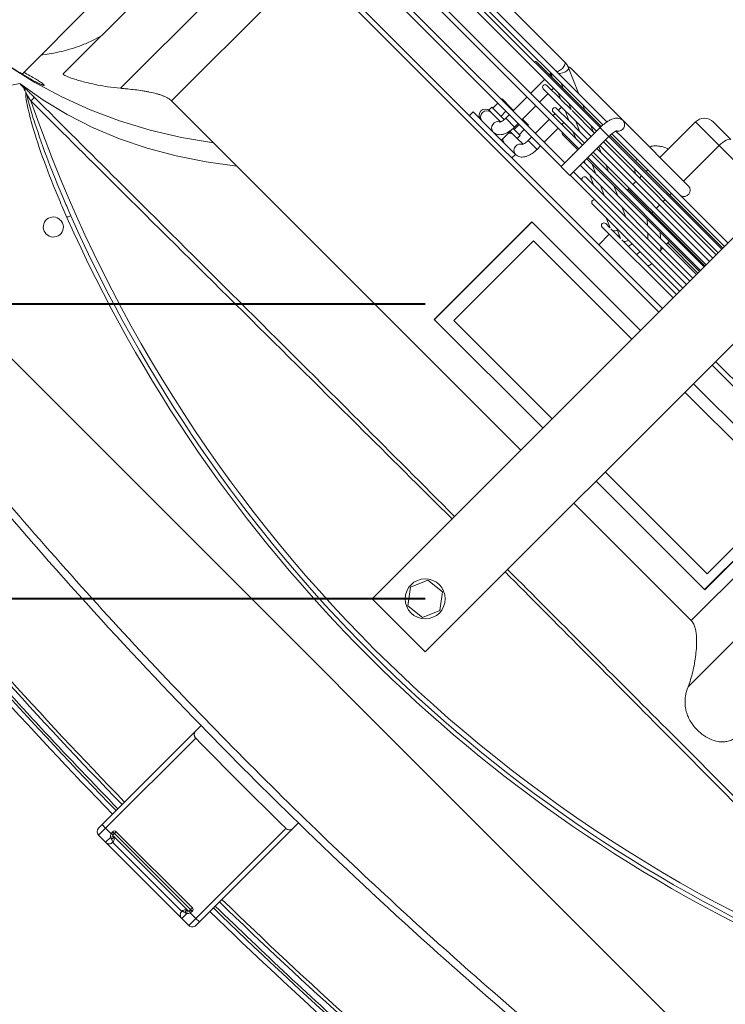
# Model space of a CAD drawing. Header units: millimetres. Extents: x -96593 to 66336, y -23969 to 7139.
# Tile 564 of 656: x -12890 to -12866, y -738 to -704. Entities that reach past the tile are written whole.
import ezdxf

# ---------------------------------------------------------------- set-up
doc = ezdxf.new("R2010")
doc.units = ezdxf.units.MM
doc.linetypes.add('DASHED', pattern=[0.75, 0.5, -0.25])
doc.layers.add('mm_CO_rury', color=84, linetype='Continuous', lineweight=40)
doc.layers.add('mm_punktwstawienia', color=1, linetype='Continuous', lineweight=50)

# ---------------------------------------------------------------- blocks, each defined once
blk = doc.blocks.new('W_Gorny')
at = {"color": 7, "linetype": 'Continuous', "lineweight": 13}
for p, q in [((143.801, 230.641), (143.801, 206.024)), ((146.801, 230.641), (146.801, 206.024)), ((139.97, 229.124), (140.968, 229.124)), ((139.47, 228.624), (139.47, 226.614)), ((140.8, 228.624), (139.47, 228.624)), ((143.801, 228.624), (140.8, 228.624)), ((140.8, 228.624), (140.8, 226.614)), ((134.088, 226.624), (124.155, 226.624)), ((135.351, 226.124), (134.358, 226.567)), ((138.886, 226.624), (134.468, 226.624)), ((141.083, 226.614), (137.383, 226.614)), ((136.965, 226.124), (124.886, 226.124)), ((137.48, 226.114), (137.603, 226.114)), ((143.801, 226.124), (137.678, 226.124)), ((123.949, 225.924), (136.933, 225.924)), ((136.928, 225.774), (123.953, 225.774)), ((134.165, 225.832), (133.307, 225.832)), ((133.97, 225.924), (134.178, 225.831)), ((134.003, 225.874), (134.003, 225.832)), ((134.003, 225.874), (134.082, 225.874)), ((134.177, 225.832), (134.165, 225.832)), ((134.767, 225.832), (134.205, 225.832)), ((134.571, 225.924), (134.779, 225.832)), ((136.924, 225.832), (134.767, 225.832)), ((136.007, 225.832), (135.8, 225.924)), ((136.932, 225.764), (136.932, 223.564)), ((136.932, 225.764), (136.956, 225.764)), ((136.956, 225.764), (137.432, 225.764)), ((143.801, 225.832), (137.427, 225.832)), ((143.801, 225.774), (137.43, 225.774)), ((137.432, 223.564), (137.432, 225.764)), ((137.435, 225.924), (143.801, 225.924)), ((138.883, 225.832), (138.86, 225.924)), ((139.47, 225.924), (139.47, 225.832)), ((140.8, 225.924), (140.8, 225.832)), ((123.953, 225.574), (136.932, 225.574)), ((134.003, 225.574), (134.003, 224.774)), ((135.004, 225.459), (134.235, 225.459)), ((134.503, 225.459), (134.503, 225.574)), ((134.756, 225.574), (135.018, 225.457)), ((135.015, 225.459), (135.004, 225.459)), ((135.605, 225.459), (135.045, 225.459)), ((135.357, 225.574), (135.618, 225.458)), ((136.932, 225.459), (135.658, 225.459)), ((136.845, 225.459), (136.585, 225.574)), ((137.432, 225.574), (143.801, 225.574)), ((143.801, 225.459), (137.432, 225.459)), ((139.47, 225.574), (139.47, 225.459)), ((140.8, 225.574), (140.8, 225.459)), ((134.235, 225.259), (136.932, 225.259)), ((134.503, 224.774), (134.503, 225.259)), ((135.843, 225.085), (135.163, 225.085)), ((135.267, 225.259), (135.267, 225.085)), ((135.464, 225.259), (135.853, 225.085)), ((135.767, 225.085), (135.767, 225.124)), ((135.853, 225.085), (135.843, 225.085)), ((135.854, 225.085), (135.854, 225.085)), ((136.443, 225.085), (135.886, 225.085)), ((136.065, 225.259), (136.454, 225.085)), ((136.499, 225.085), (136.443, 225.085)), ((136.932, 225.085), (136.499, 225.085)), ((137.432, 225.259), (143.801, 225.259)), ((137.683, 225.085), (137.432, 225.197)), ((143.801, 225.085), (137.432, 225.085)), ((139.47, 225.259), (139.47, 225.085)), ((140.8, 225.259), (140.8, 225.085)), ((136.932, 224.774), (123.953, 224.774)), ((123.953, 224.574), (136.932, 224.574)), ((134.003, 224.574), (134.003, 223.774)), ((134.503, 223.774), (134.503, 224.574)), ((135.163, 224.885), (136.932, 224.885)), ((135.267, 224.885), (135.267, 224.774)), ((135.267, 224.574), (135.267, 223.774)), ((135.767, 224.774), (135.767, 224.885)), ((135.767, 223.774), (135.767, 224.574)), ((136.302, 224.885), (136.551, 224.774)), ((136.903, 224.885), (136.932, 224.873)), ((137.432, 224.885), (143.801, 224.885)), ((143.801, 224.774), (137.432, 224.774)), ((137.432, 224.574), (143.801, 224.574)), ((138.381, 224.774), (138.132, 224.885)), ((139.47, 224.885), (139.47, 224.824)), ((139.47, 224.824), (140.8, 224.824)), ((140.8, 224.885), (140.8, 224.824)), ((140.8, 224.824), (143.801, 224.824)), ((136.09, 224.512), (136.932, 224.512)), ((137.432, 224.512), (143.801, 224.512)), ((137.432, 224.382), (137.529, 224.339)), ((137.521, 224.339), (137.432, 224.339)), ((137.432, 224.139), (143.801, 224.139)), ((137.529, 224.339), (137.521, 224.339)), ((138.119, 224.339), (137.567, 224.339)), ((137.741, 224.512), (138.131, 224.339)), ((137.977, 224.139), (138.368, 223.965)), ((143.801, 224.339), (138.177, 224.339)), ((138.579, 224.139), (138.968, 223.966)), ((139.359, 224.339), (138.97, 224.512)), ((140.196, 223.966), (139.807, 224.139)), ((140.857, 224.512), (141.042, 224.339)), ((141.255, 224.139), (141.44, 223.966)), ((141.773, 224.339), (141.588, 224.512)), ((142.101, 224.031), (141.987, 224.139)), ((142.101, 224.424), (142.101, 224.339)), ((143.801, 224.424), (142.101, 224.424)), ((142.101, 224.139), (142.101, 223.966)), ((136.932, 223.774), (123.953, 223.774)), ((133.357, 223.814), (133.357, 223.774)), ((133.357, 223.814), (133.814, 223.814)), ((133.814, 223.814), (133.814, 223.774)), ((133.814, 223.814), (134.003, 223.814)), ((134.503, 223.814), (134.558, 223.814)), ((134.558, 223.814), (134.558, 223.774)), ((134.558, 223.814), (134.846, 223.814)), ((134.846, 223.814), (134.846, 223.774)), ((143.801, 223.774), (137.432, 223.774)), ((138.358, 223.966), (137.946, 223.966)), ((138.964, 223.966), (138.358, 223.966)), ((143.801, 223.966), (138.964, 223.966)), ((123.953, 223.574), (136.932, 223.574)), ((133.357, 223.574), (133.357, 223.284)), ((133.814, 223.574), (133.814, 223.284)), ((134.003, 223.574), (134.003, 223.374)), ((134.003, 223.374), (134.503, 223.374)), ((134.503, 223.374), (134.503, 223.574)), ((134.558, 223.574), (134.558, 223.284)), ((134.846, 223.574), (134.846, 223.284)), ((135.267, 223.574), (135.267, 223.374)), ((135.292, 223.374), (135.267, 223.374)), ((135.767, 223.374), (135.292, 223.374)), ((135.767, 223.374), (135.767, 223.574)), ((136.932, 223.564), (136.956, 223.564)), ((136.956, 223.564), (137.432, 223.564)), ((137.432, 223.574), (143.801, 223.574)), ((138.874, 223.392), (143.801, 223.392)), ((139.653, 223.392), (140.046, 223.217)), ((140.254, 223.392), (140.644, 223.219)), ((133.301, 223.284), (133.301, 223.124)), ((133.997, 223.284), (133.301, 223.284)), ((133.636, 223.124), (133.301, 223.124)), ((133.962, 223.124), (133.636, 223.124)), ((134.9, 223.124), (134.483, 223.124)), ((134.501, 222.624), (134.501, 223.124)), ((134.502, 223.284), (134.901, 223.284)), ((135.226, 223.124), (134.9, 223.124)), ((134.901, 223.124), (134.901, 223.284)), ((140.042, 223.219), (139.801, 223.219)), ((139.801, 223.019), (143.801, 223.019)), ((140.643, 223.219), (140.097, 223.219)), ((140.201, 223.019), (140.201, 222.424)), ((143.801, 223.219), (140.72, 223.219)), ((132.901, 222.624), (132.901, 222.424)), ((133.888, 222.624), (132.901, 222.624)), ((133.888, 222.624), (134.038, 222.624)), ((135.152, 222.624), (134.038, 222.624)), ((135.152, 222.624), (135.303, 222.624)), ((135.301, 222.424), (135.301, 222.624)), ((120.254, 222.224), (120.254, 212.138)), ((122.281, 213.337), (122.281, 222.224)), ((124.08, 222.224), (124.08, 214.424)), ((143.801, 222.224), (124.08, 222.224)), ((124.25, 222.424), (143.801, 222.424)), ((146.801, 222.424), (153.36, 222.424)), ((153.425, 222.224), (146.801, 222.224)), ((153.425, 214.424), (153.425, 222.224)), ((155.207, 222.224), (155.207, 212.464)), ((137.666, 221.174), (143.801, 221.174)), ((137.666, 215.674), (137.666, 221.174)), ((137.675, 215.674), (137.675, 221.174)), ((146.801, 221.174), (152.937, 221.174)), ((152.927, 215.674), (152.927, 221.174)), ((152.937, 221.174), (152.937, 215.674)), ((138.251, 216.193), (138.251, 220.693)), ((143.801, 220.693), (138.251, 220.693)), ((152.551, 220.693), (146.801, 220.693)), ((152.551, 216.193), (152.551, 220.693)), ((143.801, 216.193), (138.251, 216.193)), ((152.551, 216.193), (146.801, 216.193)), ((137.666, 215.674), (143.801, 215.674)), ((146.801, 215.674), (152.937, 215.674)), ((119.101, 210.962), (119.101, 214.924)), ((124.08, 214.424), (126.454, 214.424)), ((126.454, 214.424), (127.759, 214.424)), ((143.801, 214.424), (127.759, 214.424)), ((153.425, 214.424), (146.801, 214.424)), ((114.001, 202.624), (119.301, 210.624)), ((119.301, 210.624), (119.408, 210.624)), ((124.298, 208.408), (124.488, 208.333)), ((144.851, 208.125), (144.556, 207.435)), ((145.597, 208.214), (144.851, 208.125)), ((146.047, 207.614), (145.597, 208.214)), ((124.223, 207.917), (124.379, 207.917)), ((144.556, 207.435), (145.006, 206.834)), ((145.751, 206.924), (146.047, 207.614)), ((145.006, 206.834), (145.751, 206.924)), ((143.801, 206.024), (146.801, 206.024)), ((176.601, 202.624), (114.001, 202.624)), ((142.551, 197.316), (142.551, 197.616)), ((148.051, 197.616), (148.051, 197.316)), ((142.551, 192.024), (142.551, 197.316)), ((142.751, 197.113), (142.751, 192.024)), ((147.851, 192.024), (147.851, 197.113)), ((148.051, 197.316), (148.051, 192.024)), ((142.751, 192.024), (142.551, 192.024)), ((142.551, 191.824), (142.551, 192.024)), ((142.751, 192.024), (143.069, 192.024)), ((142.751, 192.024), (142.751, 191.624)), ((143.051, 192.107), (143.051, 192.124)), ((143.151, 192.124), (143.051, 192.124)), ((143.151, 192.107), (143.051, 192.107)), ((143.151, 192.224), (147.451, 192.224)), ((143.151, 192.124), (143.151, 192.224)), ((143.151, 192.107), (143.151, 192.124)), ((147.451, 192.124), (143.151, 192.124)), ((143.151, 192.053), (143.151, 192.044)), ((147.436, 192.024), (143.151, 192.024)), ((143.151, 191.624), (143.151, 191.904)), ((143.218, 191.885), (143.151, 191.904)), ((143.2, 192.022), (143.201, 192.021)), ((144.53, 192.019), (144.53, 192.024)), ((144.551, 192.019), (144.551, 192.024)), ((144.919, 192.019), (144.919, 192.024)), ((145.326, 192.019), (145.326, 192.024)), ((145.326, 192.019), (145.342, 192.019)), ((145.342, 192.019), (145.342, 192.024)), ((145.343, 192.019), (145.389, 192.019)), ((146.051, 192.019), (146.051, 192.024)), ((146.073, 192.019), (146.073, 192.024)), ((147.401, 192.021), (147.403, 192.022)), ((147.451, 192.124), (147.451, 192.224)), ((147.451, 192.107), (147.451, 192.124)), ((147.451, 192.124), (147.551, 192.124)), ((147.451, 192.107), (147.551, 192.107)), ((147.451, 192.044), (147.451, 192.053)), ((147.451, 191.904), (147.451, 191.624)), ((147.533, 192.024), (147.851, 192.024)), ((147.551, 192.124), (147.551, 192.107)), ((148.051, 192.024), (147.851, 192.024)), ((147.851, 191.624), (147.851, 192.024)), ((148.051, 192.024), (148.051, 191.824)), ((143.151, 191.624), (142.751, 191.624)), ((147.451, 191.624), (143.151, 191.624)), ((143.351, 191.824), (147.251, 191.824)), ((147.851, 191.624), (147.451, 191.624))]:
    blk.add_line(p, q, dxfattribs=at)
at = {"color": 7, "linetype": 'Continuous', "lineweight": 13, "flags": 128}
for points in [[(140.8, 228.624), (140.804, 228.722), (140.813, 228.816), (140.829, 228.902), (140.849, 228.978), (140.875, 229.04), (140.904, 229.086), (140.935, 229.115), (140.968, 229.124)], [(134.088, 226.624), (134.129, 226.605), (134.164, 226.551), (134.187, 226.47), (134.196, 226.374), (134.187, 226.279), (134.164, 226.198), (134.129, 226.143), (134.088, 226.124)], [(134.358, 226.567), (134.376, 226.553), (134.392, 226.502), (134.388, 226.427), (134.364, 226.338), (134.324, 226.249), (134.273, 226.174), (134.221, 226.124)], [(134.468, 226.624), (134.382, 226.605), (134.336, 226.578)], [(139.47, 224.824), (139.474, 224.785), (139.476, 224.774)], [(140.8, 224.824), (140.802, 224.785), (140.803, 224.774)], [(140.479, 223.219), (140.494, 223.279), (140.495, 223.285)], [(126.454, 214.424), (125.388, 213.67), (124.294, 212.992), (123.174, 212.393), (122.031, 211.874), (120.869, 211.436), (119.691, 211.081), (118.501, 210.81), (117.301, 210.624)], [(127.759, 214.424), (126.774, 213.674), (125.763, 212.999), (124.728, 212.401), (123.672, 211.882), (122.599, 211.444), (121.51, 211.088), (120.41, 210.814), (119.301, 210.624)], [(120.105, 210.649), (120.105, 210.64), (120.105, 210.626), (120.105, 210.606), (120.105, 210.582), (120.106, 210.553), (120.106, 210.521), (120.106, 210.486), (120.106, 210.451)], [(143.069, 192.024), (143.081, 192.03), (143.092, 192.035), (143.103, 192.04), (143.114, 192.045), (143.124, 192.049), (143.132, 192.053), (143.14, 192.057), (143.147, 192.06)], [(143.218, 191.885), (143.226, 191.905), (143.233, 191.926), (143.236, 191.947), (143.238, 191.967), (143.236, 191.984), (143.233, 191.997), (143.226, 192.007), (143.218, 192.013)], [(147.385, 192.013), (147.376, 192.007), (147.37, 191.997), (147.366, 191.984), (147.365, 191.967), (147.366, 191.947), (147.37, 191.926), (147.376, 191.905), (147.385, 191.885)], [(147.456, 192.06), (147.463, 192.057), (147.47, 192.053), (147.479, 192.049), (147.489, 192.045), (147.499, 192.04), (147.51, 192.035), (147.522, 192.03), (147.533, 192.024)]]:
    blk.add_lwpolyline(points, dxfattribs=at)
at = {"color": 7, "linetype": 'Continuous', "lineweight": 13}
blk.add_circle((145.301, 207.524), 0.8, dxfattribs=at)
for centre, radius, start, end in [((139.97, 228.624), 0.5, 90, 180), ((137.368, 226.362), 0.252, 303.6014, 86.5847), ((139.312, 226.494), 0.446, 141.735, 164.396), ((141.069, 226.363), 0.252, 288.4787, 86.8545), ((133.307, 225.732), 0.1, 90, 154.8807), ((134.235, 225.359), 0.1, 90, 270), ((135.163, 224.985), 0.1, 90, 270), ((136.09, 224.612), 0.1, 202.1878, 270), ((137.018, 224.239), 0.1, 149.8476, 210.1524), ((141.901, 224.424), 0.2, 0, 26.0287), ((137.946, 223.866), 0.1, 90, 245.8404), ((138.874, 223.492), 0.1, 124.8944, 270), ((139.854, 223.568), 0.504, 316.1607, 336.2596), ((140.469, 223.561), 0.49, 315.66, 339.8159), ((140.589, 223.372), 0.515, 342.6771, 2.2333), ((141.065, 223.369), 0.491, 342.1973, 2.7134), ((133.348, 222.874), 0.25, 90, 270), ((133.436, 222.874), 0.251, 94.6993, 265.3007), ((134.059, 222.876), 0.253, 114.9048, 265.517), ((134.684, 222.903), 0.221, 91.1796, 145.8045), ((135.33, 222.88), 0.253, 119.6983, 181.2385), ((139.801, 223.119), 0.1, 90, 270), ((134.684, 222.846), 0.221, 214.1971, 268.8196), ((135.313, 222.861), 0.237, 176.7863, 267.4014), ((145.301, 262.47), 57.8, 244.15669, 295.84331), ((125.081, 207.964), 0.699, 148.0914, 162.1043), ((145.301, 262.502), 58.2, 248.97043, 291.02957), ((145.301, 262.47), 58, 248.97043, 291.02957), ((124.301, 207.524), 0.4, 101.2547, 78.7453), ((145.301, 386.596), 189.5, 269.22898, 270.77102), ((145.301, 381.596), 189, 260.45722, 269.1663), ((145.301, 381.596), 188.8, 260.45722, 269.16542), ((145.301, 381.596), 188.8, 270.83458, 279.54278), ((145.301, 381.596), 189, 270.8337, 279.54278), ((143.151, 192.124), 0.1, 90, 180), ((143.251, 192.107), 0.2, 180, 204.4698), ((143.143, 192.043), 0.00885, 7.2934, 68.2975), ((143.142, 192.052), 0.00895, 4.6033, 60.3346), ((142.974, 192.049), 0.229, 320.736, 352.8867), ((143.171, 192.009), 0.015, 29.0303, 87.6623), ((143.19, 192.004), 0.02, 58.9839, 90), ((147.629, 192.049), 0.229, 187.1133, 219.264), ((147.413, 192.004), 0.02, 90, 121.0161), ((147.432, 192.009), 0.015, 92.3377, 150.9697), ((147.451, 192.124), 0.1, 0, 90), ((147.46, 192.052), 0.00895, 119.6654, 175.3967), ((147.46, 192.043), 0.00885, 111.7025, 172.7066), ((147.351, 192.107), 0.2, 335.5302, 0), ((142.751, 191.824), 0.2, 180, 270), ((143.151, 191.824), 0.2, 270, 0.0009), ((147.451, 191.824), 0.2, 179.9991, 270), ((147.851, 191.824), 0.2, 270, 0)]:
    blk.add_arc(centre, radius, start, end, dxfattribs=at)
for points, knots in [([(139.47, 227.093), (139.435, 227.081), (139.342, 227.049), (139.206, 226.972), (139.069, 226.876), (138.995, 226.802), (138.961, 226.768)], [0, 0, 0, 0, 0.181655, 0.480164, 0.765854, 1, 1, 1, 1]), ([(134.358, 226.567), (134.329, 226.578), (134.254, 226.608), (134.161, 226.623), (134.101, 226.624), (134.088, 226.624)], [0, 0, 0, 0, 0.3420236, 0.8649809, 1, 1, 1, 1]), ([(134.468, 226.624), (134.433, 226.622), (134.377, 226.618), (134.329, 226.593), (134.311, 226.584)], [0, 0, 0, 0, 0.6250924, 1, 1, 1, 1]), ([(137.383, 226.614), (137.351, 226.612), (137.287, 226.606), (137.203, 226.564), (137.134, 226.506), (137.076, 226.431), (137.025, 226.333), (136.983, 226.209), (136.952, 226.062), (136.935, 225.912), (136.933, 225.811), (136.932, 225.764)], [0, 0, 0, 0, 0.091252, 0.180263, 0.269244, 0.366322, 0.480951, 0.617608, 0.754599, 0.885388, 1, 1, 1, 1]), ([(137.432, 225.764), (137.432, 225.785), (137.433, 225.845), (137.441, 225.942), (137.457, 226.039), (137.477, 226.11), (137.492, 226.15), (137.504, 226.165), (137.5, 226.162), (137.5, 226.162)], [0, 0, 0, 0, 0.107705, 0.314187, 0.517093, 0.691358, 0.848755, 0.990468, 1, 1, 1, 1]), ([(137.603, 226.115), (137.608, 226.115), (137.622, 226.114), (137.643, 226.118), (137.662, 226.121), (137.674, 226.123), (137.681, 226.124), (137.685, 226.124), (137.685, 226.124), (137.683, 226.123), (137.682, 226.122)], [0, 0, 0, 0, 0.148616, 0.390785, 0.542393, 0.655788, 0.745687, 0.835969, 0.918436, 1, 1, 1, 1]), ([(134.005, 225.924), (134.004, 225.918), (134.003, 225.902), (134.003, 225.885), (134.003, 225.874)], [0, 0, 0, 0, 0.369825, 1, 1, 1, 1]), ([(134.221, 225.83), (134.218, 225.831), (134.208, 225.832), (134.194, 225.832), (134.182, 225.832), (134.176, 225.832), (134.178, 225.832), (134.178, 225.832)], [0, 0, 0, 0, 0.108324, 0.325506, 0.639413, 0.959446, 1, 1, 1, 1]), ([(135.061, 225.457), (135.06, 225.457), (135.053, 225.458), (135.04, 225.459), (135.025, 225.459), (135.016, 225.459), (135.016, 225.458), (135.016, 225.458)], [0, 0, 0, 0, 0.045447, 0.213989, 0.471547, 0.740244, 1, 1, 1, 1]), ([(139.079, 225.574), (139.096, 225.56), (139.147, 225.515), (139.206, 225.481), (139.246, 225.459)], [0, 0, 0, 0, 0.32858, 1, 1, 1, 1]), ([(135.902, 225.084), (135.9, 225.084), (135.892, 225.085), (135.878, 225.085), (135.864, 225.085), (135.857, 225.085), (135.855, 225.085), (135.854, 225.085)], [0, 0, 0, 0, 0.070774, 0.285274, 0.613605, 0.956615, 1, 1, 1, 1]), ([(137.582, 224.338), (137.578, 224.338), (137.568, 224.339), (137.552, 224.339), (137.537, 224.338), (137.53, 224.339), (137.529, 224.339), (137.529, 224.339)], [0, 0, 0, 0, 0.101036, 0.297898, 0.596453, 0.906346, 1, 1, 1, 1]), ([(138.131, 224.339), (138.13, 224.339), (138.129, 224.339), (138.136, 224.338), (138.151, 224.339), (138.171, 224.339), (138.18, 224.339)], [0, 0, 0, 0, 0.050064, 0.313197, 0.673167, 1, 1, 1, 1]), ([(134.003, 223.374), (134.003, 223.357), (134.002, 223.307), (133.993, 223.227), (133.974, 223.152), (133.956, 223.106), (133.943, 223.089), (133.946, 223.091), (133.947, 223.092)], [0, 0, 0, 0, 0.122391, 0.359202, 0.589706, 0.781015, 0.952242, 1, 1, 1, 1]), ([(134.038, 222.624), (134.073, 222.627), (134.14, 222.633), (134.23, 222.677), (134.306, 222.739), (134.371, 222.822), (134.426, 222.926), (134.468, 223.055), (134.494, 223.197), (134.503, 223.306), (134.503, 223.364), (134.503, 223.374)], [0, 0, 0, 0, 0.108579, 0.212362, 0.316738, 0.429403, 0.557145, 0.698981, 0.840637, 0.970983, 1, 1, 1, 1]), ([(135.267, 223.374), (135.267, 223.357), (135.266, 223.307), (135.257, 223.227), (135.238, 223.152), (135.22, 223.106), (135.208, 223.089), (135.21, 223.091), (135.211, 223.092)], [0, 0, 0, 0, 0.122391, 0.359202, 0.589706, 0.781015, 0.952242, 1, 1, 1, 1]), ([(135.303, 222.624), (135.337, 222.627), (135.404, 222.633), (135.495, 222.677), (135.57, 222.739), (135.635, 222.822), (135.69, 222.926), (135.732, 223.055), (135.759, 223.197), (135.767, 223.306), (135.767, 223.364), (135.767, 223.374)], [0, 0, 0, 0, 0.1085788, 0.2123619, 0.3167379, 0.4294035, 0.5571449, 0.6989808, 0.8406373, 0.9709833, 1, 1, 1, 1]), ([(142.172, 223.219), (142.183, 223.232), (142.209, 223.262), (142.225, 223.318), (142.232, 223.364), (142.229, 223.386), (142.228, 223.392)], [0, 0, 0, 0, 0.270756, 0.636793, 0.905016, 1, 1, 1, 1]), ([(124.08, 214.424), (124.027, 214.424), (123.967, 214.416), (123.884, 214.394), (123.867, 214.389), (123.832, 214.378), (123.814, 214.372), (123.759, 214.353), (123.722, 214.338), (123.647, 214.305), (123.608, 214.286), (123.53, 214.247), (123.49, 214.225), (123.37, 214.157), (123.29, 214.108), (123.17, 214.028), (123.129, 214.001), (123.049, 213.944), (123.009, 213.915), (122.889, 213.828), (122.811, 213.768), (122.656, 213.647), (122.58, 213.586), (122.466, 213.493), (122.429, 213.461), (122.354, 213.399), (122.317, 213.368), (122.281, 213.337)], [0, 0, 0, 0, 0.125, 0.125, 0.15625, 0.15625, 0.1875, 0.1875, 0.25, 0.25, 0.3125, 0.3125, 0.375, 0.375, 0.5, 0.5, 0.5625, 0.5625, 0.625, 0.625, 0.75, 0.75, 0.875, 0.875, 0.9375, 0.9375, 1, 1, 1, 1]), ([(155.207, 212.464), (155.127, 212.648), (155.029, 212.832), (154.859, 213.11), (154.799, 213.203), (154.702, 213.342), (154.669, 213.389), (154.6, 213.481), (154.565, 213.528), (154.458, 213.665), (154.383, 213.755), (154.264, 213.887), (154.223, 213.931), (154.138, 214.017), (154.095, 214.059), (154.005, 214.14), (153.958, 214.179), (153.862, 214.253), (153.812, 214.288), (153.708, 214.348), (153.655, 214.374), (153.541, 214.413), (153.483, 214.424), (153.425, 214.424)], [0, 0, 0, 0, 0.25, 0.25, 0.375, 0.375, 0.4375, 0.4375, 0.5, 0.5, 0.625, 0.625, 0.6875, 0.6875, 0.75, 0.75, 0.8125, 0.8125, 0.875, 0.875, 0.9375, 0.9375, 1, 1, 1, 1]), ([(120.254, 214.27), (120.218, 214.144), (120.136, 213.86), (119.97, 213.453), (119.78, 213.063), (119.577, 212.706), (119.365, 212.389), (119.202, 212.167), (119.115, 212.064), (119.101, 212.048)], [0, 0, 0, 0, 0.156474, 0.351114, 0.522284, 0.671778, 0.839931, 0.975214, 1, 1, 1, 1]), ([(122.281, 213.337), (122.148, 213.229), (121.913, 213.038), (121.546, 212.785), (121.245, 212.593), (120.988, 212.441), (120.777, 212.325), (120.589, 212.228), (120.44, 212.161), (120.335, 212.122), (120.276, 212.113), (120.252, 212.12), (120.256, 212.135), (120.257, 212.138)], [0, 0, 0, 0, 0.1626599, 0.2878428, 0.4128755, 0.500543, 0.5881442, 0.676435, 0.7646341, 0.8406696, 0.9166676, 0.9835114, 1, 1, 1, 1]), ([(155.207, 212.464), (155.264, 212.349), (155.355, 212.167), (155.541, 211.949), (155.712, 211.801), (155.9, 211.684), (156.099, 211.596), (156.316, 211.536), (156.533, 211.504), (156.743, 211.499), (157.003, 211.52), (157.313, 211.597), (157.573, 211.735), (157.745, 211.882), (157.859, 212.022), (157.943, 212.185), (157.995, 212.361), (157.996, 212.485), (157.997, 212.543)], [0, 0, 0, 0, 0.1027133, 0.1627555, 0.2227216, 0.2729688, 0.3231679, 0.3737308, 0.4242718, 0.4686869, 0.5131135, 0.6011173, 0.6972965, 0.7528253, 0.8083878, 0.8744658, 0.9405833, 1, 1, 1, 1]), ([(119.986, 211.229), (119.957, 211.216), (119.898, 211.19), (119.742, 211.136), (119.537, 211.074), (119.286, 211.006), (118.993, 210.934), (118.67, 210.862), (118.321, 210.791), (117.972, 210.728), (117.627, 210.671), (117.413, 210.64), (117.304, 210.625)], [0, 0, 0, 0, 0.090827, 0.190696, 0.289998, 0.392058, 0.493915, 0.598701, 0.701432, 0.807226, 0.902357, 1, 1, 1, 1]), ([(119.101, 211.062), (119.192, 211.087), (119.383, 211.14), (119.621, 211.203), (119.811, 211.247), (119.922, 211.271), (119.947, 211.272), (119.948, 211.272)], [0, 0, 0, 0, 0.23565, 0.496417, 0.738597, 0.988341, 1, 1, 1, 1]), ([(119.948, 211.272), (119.983, 211.276), (120.046, 211.283), (120.046, 211.264), (120.025, 211.245), (119.988, 211.23), (119.986, 211.229)], [0, 0, 0, 0, 0.367171, 0.6693, 0.980364, 1, 1, 1, 1]), ([(119.408, 210.624), (119.432, 210.627), (119.458, 210.629), (119.512, 210.633), (119.539, 210.635), (119.596, 210.638), (119.625, 210.639), (119.684, 210.641), (119.714, 210.642), (119.803, 210.645), (119.863, 210.646), (119.984, 210.648), (120.044, 210.649), (120.105, 210.649)], [0, 0, 0, 0, 0.125, 0.125, 0.25, 0.25, 0.375, 0.375, 0.5, 0.5, 0.75, 0.75, 1, 1, 1, 1]), ([(119.721, 210.554), (119.633, 210.585), (119.53, 210.621), (119.422, 210.624), (119.408, 210.624)], [0, 0, 0, 0, 0.862276, 1, 1, 1, 1]), ([(124.416, 208.179), (124.168, 208.276), (123.424, 208.568), (122.202, 209.098), (121.004, 209.691), (120.211, 210.17), (119.846, 210.408), (119.741, 210.531), (119.721, 210.554)], [0, 0, 0, 0, 0.1510263, 0.4536833, 0.7561941, 0.9072997, 0.98295, 1, 1, 1, 1]), ([(119.821, 210.511), (119.82, 210.511), (119.818, 210.512), (119.802, 210.519), (119.769, 210.533), (119.738, 210.546), (119.721, 210.554)], [0, 0, 0, 0, 0.009446, 0.064272, 0.483962, 1, 1, 1, 1]), ([(119.821, 210.511), (119.928, 210.443), (120.26, 210.235), (121.08, 209.812), (122.276, 209.239), (123.436, 208.746), (124.114, 208.48), (124.298, 208.408)], [0, 0, 0, 0, 0.0769784, 0.2371484, 0.5588576, 0.8806243, 1, 1, 1, 1]), ([(120.105, 210.649), (121.673, 210.651), (127.795, 210.66), (135.694, 210.686), (142.024, 210.682), (143.801, 210.681)], [0, 0, 0, 0, 0.198524, 0.775011, 1, 1, 1, 1]), ([(143.801, 210.541), (142.025, 210.535), (135.694, 210.516), (127.796, 210.464), (121.674, 210.453), (120.106, 210.451)], [0, 0, 0, 0, 0.224954, 0.801465, 1, 1, 1, 1]), ([(146.801, 210.679), (149.701, 210.678), (156, 210.675), (163.898, 210.659), (168.897, 210.651), (170.497, 210.649)], [0, 0, 0, 0, 0.367071, 0.797446, 1, 1, 1, 1]), ([(170.497, 210.451), (168.897, 210.453), (163.898, 210.461), (155.999, 210.513), (149.701, 210.532), (146.801, 210.541)], [0, 0, 0, 0, 0.202565, 0.632935, 1, 1, 1, 1]), ([(114.001, 200.505), (115.66, 200.24), (118.977, 199.709), (123.974, 199.082), (128.981, 198.579), (133.997, 198.212), (139.019, 197.978), (144.045, 197.878), (148.931, 197.91), (153.676, 198.063), (158.278, 198.323), (162.874, 198.695), (167.462, 199.182), (172.041, 199.773), (175.081, 200.261), (176.601, 200.505)], [0, 0, 0, 0, 0.080142, 0.160209, 0.240216, 0.320178, 0.400109, 0.480022, 0.559931, 0.633191, 0.70647, 0.77978, 0.853131, 0.926534, 1, 1, 1, 1]), ([(142.551, 197.316), (142.551, 197.293), (142.555, 197.271), (142.57, 197.227), (142.582, 197.206), (142.607, 197.176), (142.616, 197.167), (142.637, 197.15), (142.649, 197.142), (142.675, 197.129), (142.689, 197.123), (142.719, 197.115), (142.735, 197.113), (142.751, 197.113)], [0, 0, 0, 0, 0.25, 0.25, 0.5, 0.5, 0.625, 0.625, 0.75, 0.75, 0.875, 0.875, 1, 1, 1, 1]), ([(147.851, 197.113), (147.868, 197.113), (147.883, 197.115), (147.914, 197.123), (147.928, 197.128), (147.954, 197.142), (147.966, 197.15), (147.987, 197.167), (147.996, 197.176), (148.021, 197.205), (148.032, 197.226), (148.048, 197.271), (148.051, 197.293), (148.051, 197.316)], [0, 0, 0, 0, 0.125, 0.125, 0.25, 0.25, 0.375, 0.375, 0.5, 0.5, 0.75, 0.75, 1, 1, 1, 1]), ([(114.001, 195.89), (115.181, 195.692), (116.361, 195.505), (118.726, 195.154), (119.91, 194.989), (123.466, 194.53), (125.844, 194.268), (132.989, 193.62), (137.769, 193.368), (142.551, 193.299)], [0, 0, 0, 0, 0.125, 0.125, 0.25, 0.25, 0.5, 0.5, 1, 1, 1, 1]), ([(148.051, 193.299), (152.834, 193.368), (157.614, 193.62), (164.759, 194.268), (167.136, 194.53), (170.693, 194.989), (171.877, 195.154), (174.241, 195.505), (175.422, 195.692), (176.601, 195.89)], [0, 0, 0, 0, 0.5, 0.5, 0.75, 0.75, 0.875, 0.875, 1, 1, 1, 1]), ([(142.551, 193.157), (137.769, 193.227), (132.989, 193.478), (125.844, 194.126), (123.467, 194.387), (118.725, 194.999), (116.36, 195.35), (114.001, 195.746)], [0, 0, 0, 0, 0.5, 0.5, 0.75, 0.75, 1, 1, 1, 1]), ([(114.001, 195.505), (115.326, 195.291), (117.973, 194.864), (121.959, 194.329), (125.952, 193.874), (130.016, 193.5), (134.148, 193.211), (138.348, 193.004), (141.15, 192.945), (142.551, 192.916)], [0, 0, 0, 0, 0.140247, 0.280386, 0.420433, 0.560405, 0.706978, 0.853504, 1, 1, 1, 1]), ([(176.601, 195.746), (176.307, 195.696), (176.012, 195.648), (175.422, 195.551), (174.536, 195.409), (173.65, 195.273), (171.877, 195.01), (170.693, 194.846), (167.136, 194.387), (164.759, 194.126), (157.613, 193.478), (152.834, 193.227), (148.051, 193.157)], [0, 0, 0, 0, 0.03125, 0.03125, 0.0625, 0.125, 0.125, 0.25, 0.25, 0.5, 0.5, 1, 1, 1, 1]), ([(148.051, 192.916), (149.389, 192.943), (152.063, 192.999), (156.073, 193.19), (160.078, 193.46), (164.143, 193.822), (168.264, 194.281), (172.44, 194.834), (175.214, 195.282), (176.601, 195.505)], [0, 0, 0, 0, 0.139837, 0.2797, 0.419605, 0.559567, 0.706273, 0.853078, 1, 1, 1, 1]), ([(143.151, 191.904), (143.132, 191.919), (143.116, 191.937), (143.088, 191.978), (143.077, 192.001), (143.069, 192.024)], [0, 0, 0, 0, 0.5, 0.5, 1, 1, 1, 1]), ([(143.146, 192.051), (143.145, 192.047), (143.146, 192.041), (143.15, 192.03), (143.154, 192.025), (143.163, 192.018), (143.168, 192.017), (143.177, 192.016), (143.181, 192.016), (143.184, 192.017)], [0, 0, 0, 0, 0.25, 0.25, 0.5, 0.5, 0.75, 0.75, 1, 1, 1, 1]), ([(143.151, 192.107), (143.151, 192.107), (143.151, 192.089), (143.151, 192.071), (143.151, 192.053)], [0, 0, 0, 0, 0.010063, 1, 1, 1, 1]), ([(143.171, 192.024), (143.17, 192.024), (143.167, 192.025), (143.162, 192.027), (143.158, 192.029), (143.156, 192.032), (143.154, 192.034), (143.153, 192.037), (143.152, 192.039), (143.151, 192.042), (143.151, 192.043), (143.151, 192.044)], [0, 0, 0, 0, 0.284033, 0.478228, 0.589269, 0.642725, 0.718959, 0.769428, 0.850788, 0.889603, 1, 1, 1, 1]), ([(143.171, 192.024), (143.177, 192.024), (143.187, 192.024), (143.189, 192.024), (143.19, 192.024)], [0, 0, 0, 0, 0.605387, 1, 1, 1, 1]), ([(143.2, 192.022), (143.199, 192.021), (143.199, 192.02), (143.189, 192.018), (143.184, 192.017)], [0, 0, 0, 0, 0.406789, 1, 1, 1, 1]), ([(143.218, 192.013), (143.23, 192.008), (143.261, 191.995), (143.306, 191.957), (143.329, 191.919), (143.344, 191.88), (143.35, 191.855), (143.351, 191.838), (143.351, 191.831), (143.351, 191.828), (143.351, 191.826), (143.351, 191.825), (143.351, 191.825), (143.351, 191.825), (143.351, 191.824), (143.351, 191.824), (143.351, 191.824)], [0, 0, 0, 0, 0.101646, 0.264384, 0.491837, 0.527473, 0.731563, 0.825903, 0.850058, 0.922941, 0.940944, 0.965042, 0.971052, 0.981332, 0.983905, 1, 1, 1, 1]), ([(147.251, 191.824), (147.251, 191.824), (147.251, 191.824), (147.251, 191.825), (147.251, 191.825), (147.251, 191.825), (147.251, 191.826), (147.251, 191.828), (147.251, 191.831), (147.252, 191.838), (147.253, 191.855), (147.261, 191.893), (147.288, 191.946), (147.331, 191.987), (147.367, 192.007), (147.383, 192.012), (147.385, 192.013)], [0, 0, 0, 0, 0.016096, 0.018668, 0.028948, 0.034959, 0.059057, 0.07706, 0.149944, 0.1741, 0.26844, 0.472533, 0.673215, 0.868498, 0.984749, 1, 1, 1, 1]), ([(147.451, 191.904), (147.451, 191.904), (147.429, 191.895), (147.407, 191.89), (147.385, 191.885)], [0, 0, 0, 0, 0.007287, 1, 1, 1, 1]), ([(147.419, 192.017), (147.413, 192.018), (147.404, 192.02), (147.403, 192.021), (147.403, 192.022)], [0, 0, 0, 0, 0.593211, 1, 1, 1, 1]), ([(147.413, 192.024), (147.414, 192.024), (147.416, 192.024), (147.426, 192.024), (147.431, 192.024)], [0, 0, 0, 0, 0.394613, 1, 1, 1, 1]), ([(147.419, 192.017), (147.422, 192.016), (147.426, 192.016), (147.435, 192.017), (147.44, 192.018), (147.449, 192.025), (147.453, 192.03), (147.457, 192.041), (147.457, 192.047), (147.457, 192.051)], [0, 0, 0, 0, 0.25, 0.25, 0.5, 0.5, 0.75, 0.75, 1, 1, 1, 1]), ([(147.451, 192.044), (147.451, 192.043), (147.451, 192.041), (147.45, 192.037), (147.449, 192.035), (147.448, 192.033), (147.446, 192.03), (147.442, 192.027), (147.438, 192.025), (147.434, 192.024), (147.432, 192.024), (147.431, 192.024)], [0, 0, 0, 0, 0.137248, 0.214286, 0.255192, 0.334052, 0.365888, 0.490941, 0.649207, 0.858819, 1, 1, 1, 1]), ([(147.451, 192.053), (147.451, 192.071), (147.451, 192.089), (147.451, 192.107), (147.451, 192.107)], [0, 0, 0, 0, 0.989937, 1, 1, 1, 1]), ([(147.533, 192.024), (147.525, 192.001), (147.515, 191.978), (147.487, 191.937), (147.471, 191.919), (147.451, 191.904)], [0, 0, 0, 0, 0.5, 0.5, 1, 1, 1, 1]), ([(143.351, 191.824), (143.351, 191.824), (143.351, 191.824), (143.351, 191.824), (143.351, 191.824), (143.351, 191.824), (143.351, 191.824), (143.351, 191.824), (143.351, 191.824), (143.351, 191.825), (143.351, 191.825), (143.35, 191.826), (143.347, 191.828), (143.342, 191.832), (143.33, 191.841), (143.307, 191.856), (143.261, 191.875), (143.23, 191.882), (143.218, 191.885)], [0, 0, 0, 0, 0.015245, 0.043072, 0.055984, 0.056099, 0.073111, 0.082762, 0.108485, 0.142985, 0.181077, 0.242433, 0.329971, 0.466232, 0.490139, 0.737074, 0.900703, 1, 1, 1, 1]), ([(147.311, 191.862), (147.304, 191.859), (147.283, 191.848), (147.264, 191.835), (147.255, 191.828), (147.253, 191.826), (147.252, 191.825), (147.252, 191.825), (147.251, 191.824), (147.251, 191.824), (147.251, 191.824), (147.251, 191.824), (147.251, 191.824), (147.251, 191.824), (147.251, 191.824), (147.251, 191.824), (147.251, 191.824)], [0, 0, 0, 0, 0.115828, 0.387717, 0.566663, 0.681623, 0.7622, 0.812223, 0.857531, 0.891312, 0.903987, 0.926328, 0.926479, 0.943435, 0.979979, 1, 1, 1, 1]), ([(147.385, 191.885), (147.383, 191.884), (147.367, 191.881), (147.34, 191.874), (147.32, 191.866), (147.311, 191.862)], [0, 0, 0, 0, 0.061636, 0.538328, 1, 1, 1, 1])]:
    blk.add_open_spline(points, degree=3, knots=knots, dxfattribs=at)
for points in [[(120.106, 210.451), (120.011, 210.471), (119.915, 210.491), (119.821, 210.511)], [(114.001, 200.205), (123.455, 198.618), (132.999, 197.755), (142.551, 197.616)], [(148.051, 197.616), (157.604, 197.755), (167.148, 198.618), (176.601, 200.205)], [(142.551, 197.616), (144.385, 197.589), (146.218, 197.589), (148.051, 197.616)], [(143.146, 192.051), (143.146, 192.054), (143.147, 192.057), (143.147, 192.06)], [(143.147, 192.06), (143.15, 192.077), (143.151, 192.092), (143.151, 192.107)], [(143.218, 192.013), (143.213, 192.015), (143.207, 192.017), (143.201, 192.021)], [(147.385, 192.013), (147.39, 192.015), (147.395, 192.017), (147.401, 192.021)], [(147.456, 192.06), (147.453, 192.077), (147.451, 192.092), (147.451, 192.107)], [(147.456, 192.06), (147.456, 192.057), (147.457, 192.054), (147.457, 192.051)]]:
    blk.add_open_spline(points, degree=3, dxfattribs=at)
blk = doc.blocks.new('A$C2E197AD3')
at = {"color": 252, "lineweight": 13, "xscale": 0.8500000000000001, "yscale": 0.8500000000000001, "zscale": 0.8500000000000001, "rotation": 315.000000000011}
blk.add_blockref('W_Gorny', (2475.214, 1623.535), dxfattribs=at)

msp = doc.modelspace()

# ---------------------------------------------------------------- linework, layer by layer
at = {"layer": 'mm_CO_rury', "color": 6}
msp.add_line((-12876.049, -713.871), (-12981.463, -713.871), dxfattribs=at)
at = {"layer": 'mm_CO_rury', "color": 6, "linetype": 'DASHED', "ltscale": 30}
msp.add_line((-12876.049, -723.871), (-12991.463, -723.871), dxfattribs=at)

# ---------------------------------------------------------------- block references
at = {"layer": 'mm_punktwstawienia', "lineweight": 60}
msp.add_blockref('A$C2E197AD3', (-15563.326, -2384.805), dxfattribs=at)

doc.saveas('drawing.dxf')
